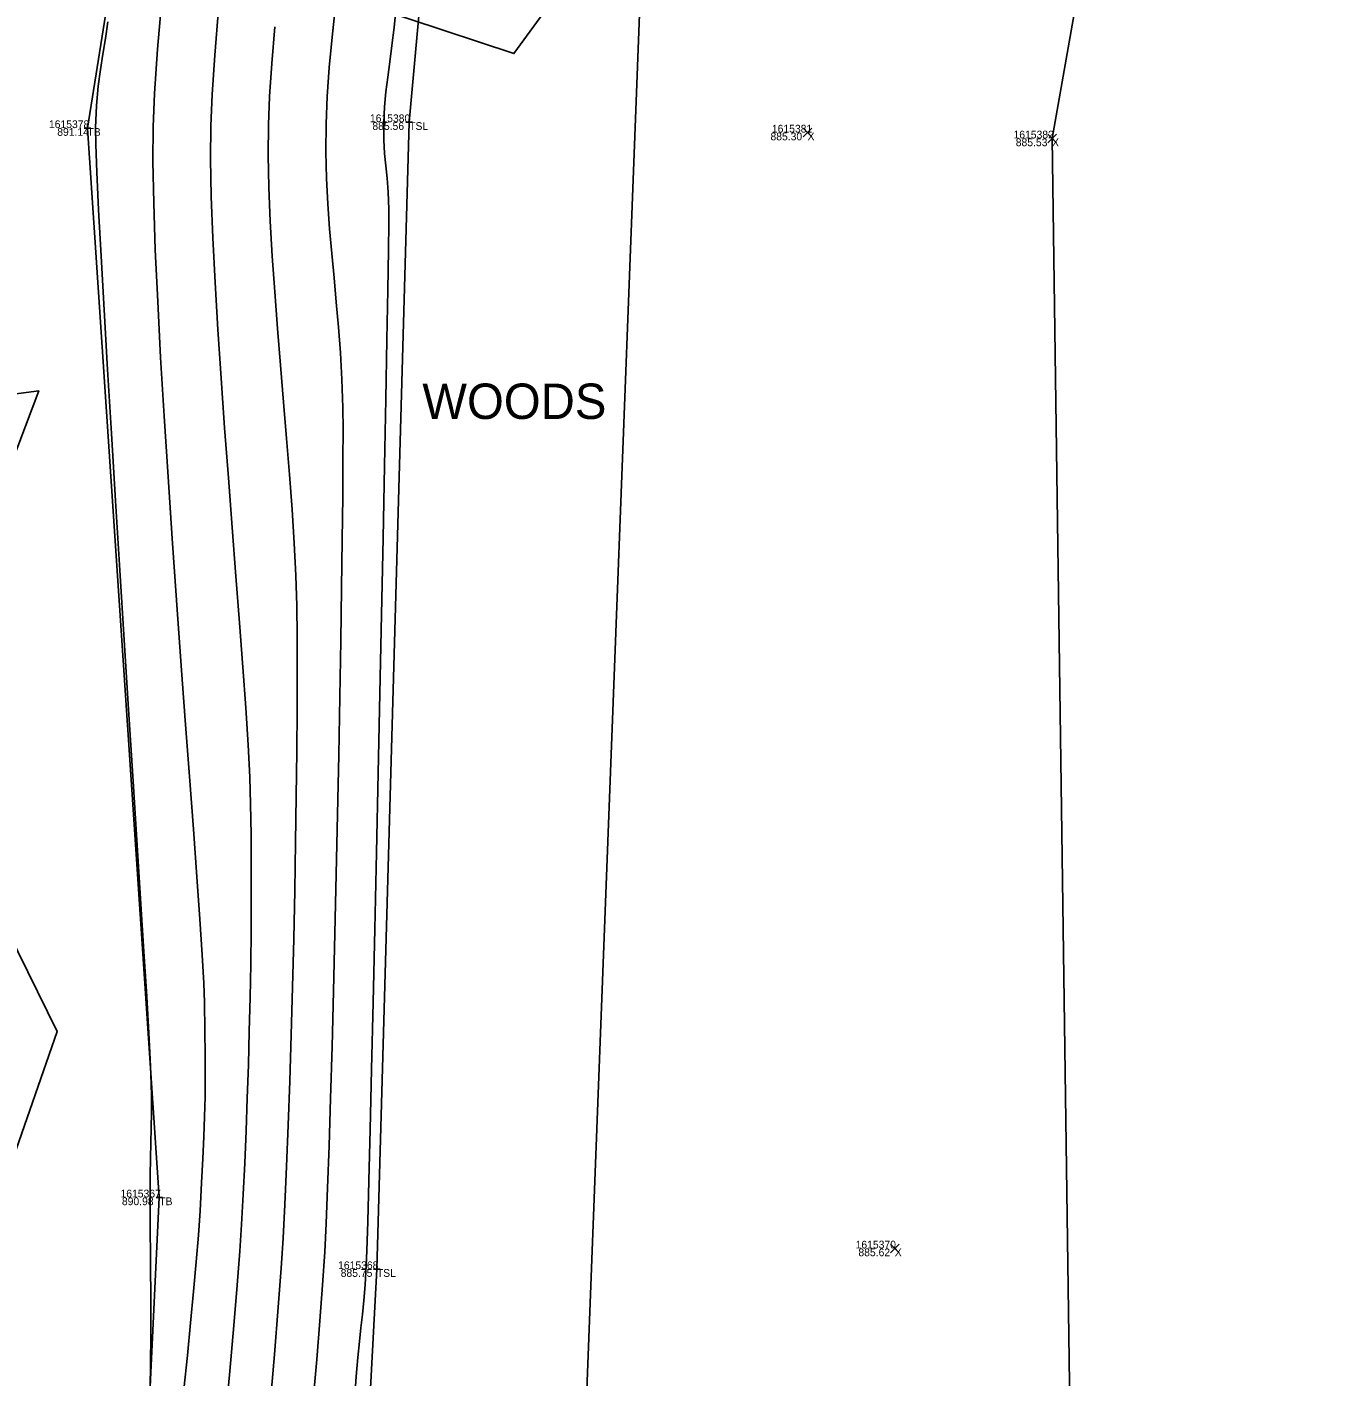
# Model space of a CAD drawing. Extents: x 1957117 to 1971063, y 701601 to 715861.
# Drawn here: x 1962742.4 to 1962801.9, y 703045.6 to 703106.6 of the extents above; entities that cross this region are included whole.
import ezdxf

# ---------------------------------------------------------------- set-up
doc = ezdxf.new("R2010")
doc.units = 0
for name, color, linetype in [('AP_X_Lights', 7, 'Continuous'), ('DT_X_Break_Line', 7, 'Continuous'), ('DT_X_Contour_Major', 7, 'Continuous'), ('DT_X_Contour_Minor', 7, 'Continuous'), ('DT_X_TIN_Hull', 7, 'Continuous'), ('PV_P_Drive', 7, 'Continuous'), ('PV_P_Shoulder', 7, 'Continuous'), ('RS_Raster1', 7, 'Continuous'), ('RW_X_Esmt_RR', 7, 'Continuous'), ('SC_Scratch1', 7, 'Continuous'), ('VG_X_Text', 7, 'Continuous'), ('VG_X_Tree_Line_Rt', 7, 'Continuous')]:
    doc.layers.add(name, color=color, linetype=linetype)

msp = doc.modelspace()

# ---------------------------------------------------------------- linework, layer by layer
at = {"layer": 'AP_X_Lights'}
for p, q in [((1962777.484, 703101.607), (1962777.872, 703101.997)), ((1962777.484, 703101.997), (1962777.872, 703101.607)), ((1962788.533, 703101.34), (1962788.921, 703101.73)), ((1962788.533, 703101.73), (1962788.921, 703101.34)), ((1962781.425, 703051.182), (1962781.813, 703051.572)), ((1962781.425, 703051.572), (1962781.813, 703051.182))]:
    msp.add_line(p, q, dxfattribs=at)
at = {"layer": 'DT_X_Break_Line'}
for points in [[(1962775.136, 703505.909), (1962781.746, 703450.546), (1962781.126, 703403.871), (1962772.618, 703354.599), (1962766.901, 703307.079), (1962766.998, 703257.586), (1962766.799, 703204.364), (1962764.524, 703155.595), (1962759.673, 703102.271), (1962758.213, 703050.446), (1962755.696, 703003.143), (1962750.431, 702953.017), (1962759.491, 702902.513), (1962750.038, 702852.764), (1962750.74, 702803.015), (1962749.732, 702753.415), (1962752.132, 702702.919), (1962747.065, 702649.147)], [(1962735.623, 702653.941), (1962730.179, 702698.673), (1962732.947, 702753.894), (1962738.207, 702804.216), (1962738.987, 702853.61), (1962736.001, 702904.958), (1962739.593, 702953.751), (1962746.003, 703003.979), (1962748.378, 703053.684), (1962745.135, 703102.004), (1962753.642, 703155.418), (1962750.77, 703204.49), (1962754.665, 703250.528), (1962756.699, 703302.164), (1962759.222, 703352.026), (1962759.063, 703405.067), (1962773.34, 703451.658), (1962770.93, 703504.314)]]:
    msp.add_lwpolyline(points, dxfattribs=at)
at = {"layer": 'DT_X_Contour_Major'}
msp.add_lwpolyline([(1962748.503, 703107.983), (1962748.305, 703105.568), (1962748.168, 703103.573), (1962748.102, 703102.058), (1962748.093, 703100.498), (1962748.127, 703098.633), (1962748.201, 703096.507), (1962748.307, 703094.162), (1962748.442, 703091.642), (1962748.6, 703088.989), (1962748.776, 703086.247), (1962748.965, 703083.459), (1962749.161, 703080.668), (1962749.36, 703077.916), (1962749.556, 703075.246), (1962749.745, 703072.702), (1962749.92, 703070.327), (1962750.078, 703068.164), (1962750.212, 703066.255), (1962750.318, 703064.643), (1962750.39, 703063.373), (1962750.424, 703062.485), (1962750.445, 703061.221), (1962750.456, 703060.12), (1962750.457, 703059.137), (1962750.447, 703058.224), (1962750.426, 703057.335), (1962750.394, 703056.422), (1962750.349, 703055.439), (1962750.292, 703054.34), (1962750.223, 703053.077), (1962750.151, 703051.986), (1962750.052, 703050.767), (1962749.933, 703049.439), (1962749.796, 703048.022), (1962749.648, 703046.536), (1962749.491, 703045)], dxfattribs=at)
msp.add_lwpolyline([(1962748.503, 703107.983), (1962748.305, 703105.568), (1962748.168, 703103.573), (1962748.102, 703102.058), (1962748.093, 703100.498), (1962748.127, 703098.633), (1962748.201, 703096.507), (1962748.307, 703094.162), (1962748.442, 703091.642), (1962748.6, 703088.989), (1962748.776, 703086.247), (1962748.965, 703083.459), (1962749.161, 703080.668), (1962749.36, 703077.916), (1962749.556, 703075.246), (1962749.745, 703072.702), (1962749.92, 703070.327), (1962750.078, 703068.164), (1962750.212, 703066.255), (1962750.318, 703064.643), (1962750.39, 703063.373), (1962750.424, 703062.485), (1962750.445, 703061.221), (1962750.456, 703060.12), (1962750.457, 703059.137), (1962750.447, 703058.224), (1962750.426, 703057.335), (1962750.394, 703056.422), (1962750.349, 703055.439), (1962750.292, 703054.34), (1962750.223, 703053.077), (1962750.151, 703051.986), (1962750.052, 703050.767), (1962749.933, 703049.439), (1962749.796, 703048.022), (1962749.648, 703046.536), (1962749.491, 703045)], dxfattribs=at)
at = {"layer": 'DT_X_Contour_Minor'}
for points in [[(1962751.062, 703107.376), (1962750.889, 703105.298), (1962750.769, 703103.526), (1962750.708, 703102.106), (1962750.699, 703100.613), (1962750.732, 703098.913), (1962750.801, 703097.041), (1962750.902, 703095.026), (1962751.028, 703092.903), (1962751.174, 703090.701), (1962751.334, 703088.454), (1962751.503, 703086.193), (1962751.676, 703083.951), (1962751.846, 703081.759), (1962752.008, 703079.648), (1962752.157, 703077.652), (1962752.287, 703075.802), (1962752.392, 703074.13), (1962752.468, 703072.668), (1962752.508, 703071.448), (1962752.527, 703070.082), (1962752.537, 703068.668), (1962752.537, 703067.215), (1962752.528, 703065.733), (1962752.51, 703064.228), (1962752.483, 703062.711), (1962752.449, 703061.19), (1962752.407, 703059.673), (1962752.358, 703058.169), (1962752.303, 703056.687), (1962752.241, 703055.236), (1962752.174, 703053.823), (1962752.101, 703052.458), (1962752.022, 703051.254), (1962751.902, 703049.717), (1962751.748, 703047.893), (1962751.565, 703045.827), (1962751.357, 703043.566)], [(1962751.062, 703107.376), (1962750.889, 703105.298), (1962750.769, 703103.526), (1962750.708, 703102.106), (1962750.699, 703100.613), (1962750.732, 703098.913), (1962750.801, 703097.041), (1962750.902, 703095.026), (1962751.028, 703092.903), (1962751.174, 703090.701), (1962751.334, 703088.454), (1962751.503, 703086.193), (1962751.676, 703083.951), (1962751.846, 703081.759), (1962752.008, 703079.648), (1962752.157, 703077.652), (1962752.287, 703075.802), (1962752.392, 703074.13), (1962752.468, 703072.668), (1962752.508, 703071.448), (1962752.527, 703070.082), (1962752.537, 703068.668), (1962752.537, 703067.215), (1962752.528, 703065.733), (1962752.51, 703064.228), (1962752.483, 703062.711), (1962752.449, 703061.19), (1962752.407, 703059.673), (1962752.358, 703058.169), (1962752.303, 703056.687), (1962752.241, 703055.236), (1962752.174, 703053.823), (1962752.101, 703052.458), (1962752.022, 703051.254), (1962751.902, 703049.717), (1962751.748, 703047.893), (1962751.565, 703045.827), (1962751.357, 703043.566)], [(1962756.339, 703107.541), (1962756.187, 703106.116), (1962756.063, 703104.744), (1962755.972, 703103.435), (1962755.922, 703102.202), (1962755.912, 703100.938), (1962755.94, 703099.733), (1962755.997, 703098.574), (1962756.077, 703097.448), (1962756.172, 703096.342), (1962756.276, 703095.243), (1962756.381, 703094.136), (1962756.481, 703093.009), (1962756.568, 703091.849), (1962756.635, 703090.641), (1962756.675, 703089.374), (1962756.684, 703088.382), (1962756.682, 703087.026), (1962756.671, 703085.35), (1962756.65, 703083.397), (1962756.622, 703081.21), (1962756.585, 703078.833), (1962756.542, 703076.309), (1962756.493, 703073.682), (1962756.439, 703070.993), (1962756.381, 703068.288), (1962756.319, 703065.608), (1962756.255, 703062.998), (1962756.189, 703060.501), (1962756.121, 703058.16), (1962756.054, 703056.018), (1962755.987, 703054.119), (1962755.921, 703052.506), (1962755.858, 703051.221), (1962755.763, 703049.727), (1962755.642, 703048.101), (1962755.5, 703046.364), (1962755.338, 703044.541)], [(1962756.339, 703107.541), (1962756.187, 703106.116), (1962756.063, 703104.744), (1962755.972, 703103.435), (1962755.922, 703102.202), (1962755.912, 703100.938), (1962755.94, 703099.733), (1962755.997, 703098.574), (1962756.077, 703097.448), (1962756.172, 703096.342), (1962756.276, 703095.243), (1962756.381, 703094.136), (1962756.481, 703093.009), (1962756.568, 703091.849), (1962756.635, 703090.641), (1962756.675, 703089.374), (1962756.684, 703088.382), (1962756.682, 703087.026), (1962756.671, 703085.35), (1962756.65, 703083.397), (1962756.622, 703081.21), (1962756.585, 703078.833), (1962756.542, 703076.309), (1962756.493, 703073.682), (1962756.439, 703070.993), (1962756.381, 703068.288), (1962756.319, 703065.608), (1962756.255, 703062.998), (1962756.189, 703060.501), (1962756.121, 703058.16), (1962756.054, 703056.018), (1962755.987, 703054.119), (1962755.921, 703052.506), (1962755.858, 703051.221), (1962755.763, 703049.727), (1962755.642, 703048.101), (1962755.5, 703046.364), (1962755.338, 703044.541)], [(1962759.081, 703107.485), (1962758.992, 703106.553), (1962758.894, 703105.732), (1962758.795, 703104.993), (1962758.702, 703104.305), (1962758.622, 703103.639), (1962758.562, 703102.964), (1962758.529, 703102.25), (1962758.529, 703101.479), (1962758.563, 703100.851), (1962758.616, 703100.295), (1962758.675, 703099.738), (1962758.727, 703099.11), (1962758.758, 703098.336), (1962758.756, 703097.725), (1962758.739, 703096.488), (1962758.709, 703094.698), (1962758.667, 703092.43), (1962758.616, 703089.755), (1962758.557, 703086.747), (1962758.491, 703083.48), (1962758.42, 703080.025), (1962758.345, 703076.457), (1962758.268, 703072.848), (1962758.19, 703069.272), (1962758.114, 703065.801), (1962758.04, 703062.509), (1962757.97, 703059.469), (1962757.906, 703056.754), (1962757.848, 703054.436), (1962757.8, 703052.59), (1962757.762, 703051.288), (1962757.736, 703050.603), (1962757.681, 703049.741), (1962757.622, 703049.025), (1962757.56, 703048.397), (1962757.495, 703047.798), (1962757.427, 703047.17), (1962757.355, 703046.455), (1962757.279, 703045.594), (1962757.229, 703044.951)], [(1962759.081, 703107.485), (1962758.992, 703106.553), (1962758.894, 703105.732), (1962758.795, 703104.993), (1962758.702, 703104.305), (1962758.622, 703103.639), (1962758.562, 703102.964), (1962758.529, 703102.25), (1962758.529, 703101.479), (1962758.563, 703100.851), (1962758.616, 703100.295), (1962758.675, 703099.738), (1962758.727, 703099.11), (1962758.758, 703098.336), (1962758.756, 703097.725), (1962758.739, 703096.488), (1962758.709, 703094.698), (1962758.667, 703092.43), (1962758.616, 703089.755), (1962758.557, 703086.747), (1962758.491, 703083.48), (1962758.42, 703080.025), (1962758.345, 703076.457), (1962758.268, 703072.848), (1962758.19, 703069.272), (1962758.114, 703065.801), (1962758.04, 703062.509), (1962757.97, 703059.469), (1962757.906, 703056.754), (1962757.848, 703054.436), (1962757.8, 703052.59), (1962757.762, 703051.288), (1962757.736, 703050.603), (1962757.681, 703049.741), (1962757.622, 703049.025), (1962757.56, 703048.397), (1962757.495, 703047.798), (1962757.427, 703047.17), (1962757.355, 703046.455), (1962757.279, 703045.594), (1962757.229, 703044.951)], [(1962747.963, 703044.998), (1962747.986, 703046.235), (1962747.997, 703047.375), (1962747.999, 703048.431), (1962747.995, 703049.416), (1962747.987, 703050.342), (1962747.977, 703051.222), (1962747.968, 703052.07), (1962747.962, 703052.897), (1962747.961, 703053.717), (1962747.97, 703054.67), (1962747.985, 703055.462), (1962748.002, 703056.157), (1962748.016, 703056.82), (1962748.024, 703057.516), (1962748.022, 703058.307), (1962748.004, 703059.259), (1962747.974, 703059.927), (1962747.908, 703061.114), (1962747.811, 703062.759), (1962747.685, 703064.802), (1962747.537, 703067.182), (1962747.369, 703069.839), (1962747.188, 703072.712), (1962746.996, 703075.74), (1962746.799, 703078.864), (1962746.601, 703082.022), (1962746.406, 703085.154), (1962746.219, 703088.2), (1962746.044, 703091.098), (1962745.885, 703093.789), (1962745.748, 703096.212), (1962745.635, 703098.306), (1962745.553, 703100.011), (1962745.505, 703101.266), (1962745.495, 703102.011), (1962745.541, 703103.029), (1962745.62, 703103.891), (1962745.721, 703104.647), (1962745.835, 703105.351), (1962745.95, 703106.055), (1962746.057, 703106.812)], [(1962747.963, 703044.998), (1962747.986, 703046.235), (1962747.997, 703047.375), (1962747.999, 703048.431), (1962747.995, 703049.416), (1962747.987, 703050.342), (1962747.977, 703051.222), (1962747.968, 703052.07), (1962747.962, 703052.897), (1962747.961, 703053.717), (1962747.97, 703054.67), (1962747.985, 703055.462), (1962748.002, 703056.157), (1962748.016, 703056.82), (1962748.024, 703057.516), (1962748.022, 703058.307), (1962748.004, 703059.259), (1962747.974, 703059.927), (1962747.908, 703061.114), (1962747.811, 703062.759), (1962747.685, 703064.802), (1962747.537, 703067.182), (1962747.369, 703069.839), (1962747.188, 703072.712), (1962746.996, 703075.74), (1962746.799, 703078.864), (1962746.601, 703082.022), (1962746.406, 703085.154), (1962746.219, 703088.2), (1962746.044, 703091.098), (1962745.885, 703093.789), (1962745.748, 703096.212), (1962745.635, 703098.306), (1962745.553, 703100.011), (1962745.505, 703101.266), (1962745.495, 703102.011), (1962745.541, 703103.029), (1962745.62, 703103.891), (1962745.721, 703104.647), (1962745.835, 703105.351), (1962745.95, 703106.055), (1962746.057, 703106.812)], [(1962753.605, 703106.579), (1962753.466, 703104.915), (1962753.367, 703103.431), (1962753.315, 703102.154), (1962753.305, 703100.78), (1962753.334, 703099.324), (1962753.396, 703097.799), (1962753.485, 703096.22), (1962753.595, 703094.599), (1962753.72, 703092.951), (1962753.856, 703091.289), (1962753.995, 703089.626), (1962754.132, 703087.977), (1962754.262, 703086.356), (1962754.379, 703084.774), (1962754.477, 703083.247), (1962754.549, 703081.788), (1962754.591, 703080.411), (1962754.609, 703079.052), (1962754.615, 703077.484), (1962754.61, 703075.735), (1962754.596, 703073.837), (1962754.573, 703071.821), (1962754.541, 703069.717), (1962754.501, 703067.554), (1962754.454, 703065.365), (1962754.401, 703063.179), (1962754.342, 703061.027), (1962754.277, 703058.939), (1962754.208, 703056.946), (1962754.135, 703055.078), (1962754.058, 703053.366), (1962753.979, 703051.84), (1962753.891, 703050.49), (1962753.757, 703048.722), (1962753.582, 703046.59), (1962753.373, 703044.148)], [(1962753.605, 703106.579), (1962753.466, 703104.915), (1962753.367, 703103.431), (1962753.315, 703102.154), (1962753.305, 703100.78), (1962753.334, 703099.324), (1962753.396, 703097.799), (1962753.485, 703096.22), (1962753.595, 703094.599), (1962753.72, 703092.951), (1962753.856, 703091.289), (1962753.995, 703089.626), (1962754.132, 703087.977), (1962754.262, 703086.356), (1962754.379, 703084.774), (1962754.477, 703083.247), (1962754.549, 703081.788), (1962754.591, 703080.411), (1962754.609, 703079.052), (1962754.615, 703077.484), (1962754.61, 703075.735), (1962754.596, 703073.837), (1962754.573, 703071.821), (1962754.541, 703069.717), (1962754.501, 703067.554), (1962754.454, 703065.365), (1962754.401, 703063.179), (1962754.342, 703061.027), (1962754.277, 703058.939), (1962754.208, 703056.946), (1962754.135, 703055.078), (1962754.058, 703053.366), (1962753.979, 703051.84), (1962753.891, 703050.49), (1962753.757, 703048.722), (1962753.582, 703046.59), (1962753.373, 703044.148)]]:
    msp.add_lwpolyline(points, dxfattribs=at)
at = {"layer": 'DT_X_TIN_Hull'}
msp.add_lwpolyline([(1962775.888, 702647.495), (1962778.042, 702697.695), (1962777.816, 702751.499), (1962781.995, 702801.383), (1962785.825, 702901.705), (1962784.091, 702949.602), (1962790.202, 702996.414), (1962788.727, 703101.535), (1962796.63, 703146.099), (1962799.048, 703202.561), (1962802.594, 703299.072), (1962804.686, 703399.836), (1962817.962, 703593.874)], dxfattribs=at)
at = {"layer": 'PV_P_Drive'}
for p, q in [((1962744.989, 703102.004), (1962745.281, 703102.004)), ((1962745.135, 703102.15), (1962745.135, 703101.858)), ((1962745.135, 703102.004), (1962745.135, 703102.004)), ((1962759.527, 703102.271), (1962759.819, 703102.271)), ((1962759.673, 703102.417), (1962759.673, 703102.125)), ((1962759.673, 703102.271), (1962759.673, 703102.271)), ((1962748.232, 703053.684), (1962748.524, 703053.684)), ((1962748.378, 703053.83), (1962748.378, 703053.538)), ((1962748.378, 703053.684), (1962748.378, 703053.684)), ((1962758.213, 703050.592), (1962758.213, 703050.3)), ((1962758.067, 703050.446), (1962758.359, 703050.446)), ((1962758.213, 703050.446), (1962758.213, 703050.446))]:
    msp.add_line(p, q, dxfattribs=at)
at = {"layer": 'RW_X_Esmt_RR'}
msp.add_lwpolyline([(1962729.176, 702035.621), (1962771.351, 703140.475)], dxfattribs=at)
at = {"layer": 'VG_X_Tree_Line_Rt'}
msp.add_lwpolyline([(1962799.546, 703158.868), (1962788.969, 703159.444), (1962785.472, 703150.945), (1962783.563, 703141.634), (1962773.834, 703137.573), (1962773.554, 703130.814), (1962777.441, 703117.423), (1962771.205, 703114.696), (1962764.404, 703105.371), (1962745.42, 703111.653), (1962734.832, 703104.639), (1962718.64, 703099.439), (1962717.482, 703087.521), (1962733.279, 703088.862), (1962742.931, 703090.137), (1962740.116, 703082.712), (1962740.686, 703073.981), (1962740.652, 703067.497), (1962743.764, 703061.183), (1962741.793, 703055.497), (1962740.315, 703045.409)], dxfattribs=at)

# ---------------------------------------------------------------- texts
at = {"layer": 'PV_P_Shoulder'}
for s, p in [('891.14', (1962743.768, 703101.654)), ('885.56', (1962758.011, 703101.921)), ('885.30', (1962776.003, 703101.452)), ('885.53', (1962787.087, 703101.185)), ('890.98', (1962746.691, 703053.334)), ('885.62', (1962779.977, 703051.027)), ('885.75', (1962756.579, 703050.096))]:
    msp.add_text(s, height=0.35, dxfattribs=at).set_placement(p)
at = {"layer": 'RS_Raster1'}
for s, p in [('1615380', (1962757.899, 703102.271)), ('1615378', (1962743.394, 703102.004)), ('1615381', (1962776.066, 703101.802)), ('1615382', (1962786.986, 703101.535)), ('1615367', (1962746.628, 703053.684)), ('1615370', (1962779.85, 703051.377)), ('1615368', (1962756.461, 703050.446))]:
    msp.add_text(s, height=0.35, dxfattribs=at).set_placement(p)
at = {"layer": 'SC_Scratch1'}
for s, p in [('TB', (1962745.135, 703101.654)), ('TSL', (1962759.673, 703101.921)), ('X', (1962777.678, 703101.452)), ('X', (1962788.727, 703101.185)), ('TB', (1962748.378, 703053.334)), ('X', (1962781.619, 703051.027)), ('TSL', (1962758.213, 703050.096))]:
    msp.add_text(s, height=0.35, dxfattribs=at).set_placement(p)
at = {"layer": 'VG_X_Text'}
msp.add_text('WOODS', height=1.6, dxfattribs=at).set_placement((1962760.267, 703088.86))

doc.saveas('drawing.dxf')
